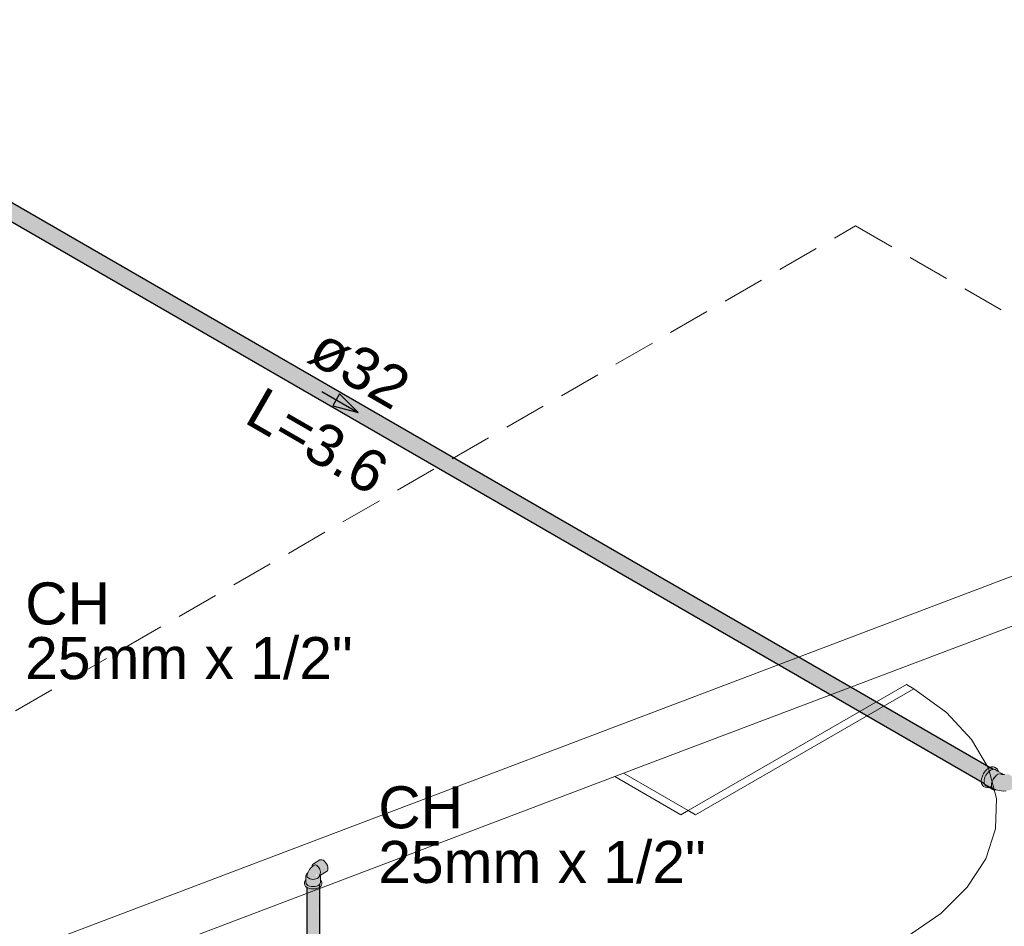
# Model space of a CAD drawing. Header units: millimetres. Extents: x 567 to 934, y -1 to 364.
# Tile 983 of 1056: x 750.85 to 755.54, y 192.88 to 197.19. Entities that reach past the tile are written whole.
import ezdxf

# ---------------------------------------------------------------- set-up
doc = ezdxf.new("R2010")
doc.units = ezdxf.units.MM
doc.header["$MEASUREMENT"] = 0
doc.linetypes.add('JIS_02_2.0', pattern=[0.3, 0.2, -0.1])
doc.linetypes.add('NULL', pattern=[0])
for name, color, linetype, lineweight in [('AF-Condutos', 140, 'Continuous', 25), ('AF-Conexões', 152, 'Continuous', 18), ('AF-Peça de utilização', 152, 'Continuous', 18), ('AF-Sentido conduto', 140, 'Continuous', 30), ('AF-Textos conduto', 7, 'Continuous', 9), ('DI-Área do detalhe', 10, 'JIS_02_2.0', 0), ('Textos', 7, 'Continuous', 9)]:
    doc.layers.add(name, color=color, linetype=linetype, lineweight=lineweight)
doc.layers.add('ARQ FINA', color=8, linetype='Continuous')
doc.styles.add('Arial', font='arial.ttf')

msp = doc.modelspace()

# ---------------------------------------------------------------- hatches: boundary and pattern name
at = {"layer": 'AF-Condutos', "linetype": 'Continuous'}
for points in [[(749.2596, 197.1456), (755.4374, 193.5788), (749.2643, 197.1605)], [(749.2643, 197.1605), (755.4421, 193.5937), (749.2729, 197.1743)], [(755.4289, 193.5838), (755.4345, 193.5981), (749.2643, 197.1605)], [(749.2729, 197.1743), (755.4507, 193.6075), (749.2838, 197.1848)], [(755.4347, 193.598), (755.4439, 193.6114), (749.2729, 197.1743)], [(749.2953, 197.19), (749.2838, 197.1848), (755.4616, 193.618)], [(755.4522, 193.6235), (749.2838, 197.1848), (755.4435, 193.6117)], [(749.3242, 197.1782), (749.2953, 197.19), (749.372, 197.1455), (755.4731, 193.6232)], [(749.3053, 197.1891), (749.3578, 197.1587), (755.4831, 193.6223)], [(755.4662, 193.6321), (749.3578, 197.1587), (755.4619, 193.6297)], [(749.2596, 197.1323), (755.4374, 193.5655), (749.2596, 197.1456)], [(755.4267, 193.5718), (755.43, 193.5831), (749.2596, 197.1456)], [(755.4278, 193.5711), (749.2596, 197.1323), (755.4271, 193.5648)], [(749.2596, 197.1323), (749.2643, 197.1229), (755.4421, 193.5561)], [(755.461, 193.6302), (749.372, 197.1455), (755.4534, 193.6227)], [(752.2183, 191.2008), (752.2228, 191.194), (752.2437, 191.1861), (752.2678, 191.1899), (752.2791, 191.2027), (752.2791, 193.0782), (752.2758, 191.2222), (752.2758, 193.0711), (752.268, 191.2391), (752.2678, 193.0654), (752.2569, 191.2631), (752.2564, 193.062), (752.2444, 191.29), (752.2437, 193.0616), (752.2321, 191.2247), (752.2318, 193.0643), (752.2229, 191.2153), (752.2228, 193.0695)], [(752.2183, 193.0618), (752.2183, 191.2008), (752.2228, 193.0585)], [(752.2228, 193.0589), (752.2229, 191.2153), (752.2318, 193.0558)], [(752.2318, 193.0559), (752.232, 191.2206), (752.2437, 193.054)], [(752.2437, 193.0544), (752.2444, 191.29), (752.2564, 193.0541)], [(752.2677, 193.0562), (752.2564, 193.0554), (752.2569, 191.2631)], [(752.2758, 193.0596), (752.2678, 193.0577), (752.268, 191.2391)], [(752.2791, 193.0625), (752.2758, 193.0611), (752.2758, 191.2222)]]:
    msp.add_hatch(color=151, dxfattribs=at).paths.add_polyline_path(points)
at = {"layer": 'AF-Conexões', "linetype": 'Continuous'}
for points in [[(755.461, 193.5387), (755.4417, 193.5563), (755.4701, 193.5399), (755.4729, 193.5574), (755.4875, 193.5878), (755.4944, 193.5929), (755.5253, 193.6039), (755.4875, 193.624), (755.4637, 193.6139), (755.4496, 193.5964), (755.4415, 193.5755), (755.4415, 193.5568), (755.4346, 193.5621), (755.4396, 193.5865), (755.4422, 193.5776), (755.4634, 193.6137), (755.4875, 193.624), (755.5065, 193.6148), (755.5009, 193.6254), (755.4832, 193.6358), (755.4667, 193.6318), (755.4459, 193.6143), (755.4323, 193.5907), (755.4273, 193.5663), (755.4323, 193.5477), (755.4532, 193.5356)], [(755.5855, 193.5327), (755.5911, 193.5565), (755.5781, 193.5855), (755.5592, 193.6), (755.5175, 193.6014), (755.511, 193.5953), (755.4987, 193.5945), (755.4821, 193.5741), (755.4756, 193.5496), (755.4821, 193.5327), (755.5312, 193.5217), (755.5608, 193.5239)], [(755.4825, 193.5747), (755.4783, 193.5644), (755.5047, 193.5979)], [(755.4496, 193.5452), (755.481, 193.5271), (755.4718, 193.5474), (755.4729, 193.5387), (755.4417, 193.5563)], [(755.4922, 193.5282), (755.4821, 193.5327), (755.481, 193.5271)]]:
    msp.add_hatch(color=161, dxfattribs=at).paths.add_polyline_path(points)
at = {"layer": 'AF-Peça de utilização', "linetype": 'Continuous'}
msp.add_hatch(color=161, dxfattribs=at).paths.add_polyline_path([(752.2131, 193.0985), (752.2063, 193.0856), (752.2118, 193.0667), (752.2271, 193.0579), (752.2479, 193.0547), (752.2687, 193.0579), (752.284, 193.0667), (752.2798, 193.123), (752.3119, 193.1367), (752.3178, 193.145), (752.3155, 193.1662), (752.3018, 193.1864), (752.2845, 193.1937), (752.2489, 193.1744), (752.2649, 193.1728), (752.2868, 193.1407), (752.2846, 193.1221), (752.2687, 193.1245), (752.2642, 193.1136), (752.2614, 193.1219), (752.2774, 193.1235), (752.2848, 193.1338), (752.2772, 193.1536), (752.2604, 193.1684), (752.2463, 193.163), (752.2327, 193.1447), (752.2413, 193.14), (752.2359, 193.1533), (752.2143, 193.1223), (752.2131, 193.0856), (752.2178, 193.0755)])

# ---------------------------------------------------------------- linework, layer by layer
at = {"layer": 'AF-Condutos'}
for p, q in [((755.4831, 193.6223), (749.3577, 197.1588)), ((749.285, 197.1109), (755.4421, 193.5561)), ((752.2183, 193.0619), (752.2183, 193.0618)), ((752.2183, 193.0618), (752.2183, 191.2008)), ((752.2791, 191.2175), (752.2791, 193.0782))]:
    msp.add_line(p, q, dxfattribs=at)
at = {"layer": 'AF-Conexões'}
for p, q in [((755.4382, 193.603), (755.4323, 193.5907)), ((755.4459, 193.6143), (755.4382, 193.603)), ((755.4496, 193.5964), (755.4447, 193.5861)), ((755.4549, 193.6238), (755.4459, 193.6143)), ((755.4561, 193.6059), (755.4496, 193.5964)), ((755.4645, 193.6308), (755.4549, 193.6238)), ((755.4637, 193.6139), (755.4561, 193.6059)), ((755.4718, 193.6198), (755.4637, 193.6139)), ((755.4667, 193.6318), (755.4645, 193.6308)), ((755.4742, 193.6349), (755.4667, 193.6318)), ((755.4799, 193.6233), (755.4718, 193.6198)), ((755.4832, 193.6358), (755.4742, 193.6349)), ((755.4812, 193.6234), (755.4799, 193.6233)), ((755.4875, 193.624), (755.4812, 193.6234)), ((755.4909, 193.6334), (755.4832, 193.6358)), ((755.494, 193.622), (755.4875, 193.624)), ((755.4981, 193.6292), (755.4909, 193.6334)), ((755.508, 193.614), (755.494, 193.622)), ((755.5041, 193.6238), (755.4981, 193.6292)), ((755.5036, 193.5973), (755.4987, 193.5945)), ((755.5084, 193.6), (755.5036, 193.5973)), ((755.5078, 193.6155), (755.5041, 193.6238)), ((755.508, 193.614), (755.5078, 193.6155)), ((755.5253, 193.6039), (755.508, 193.614)), ((755.5175, 193.6014), (755.5084, 193.6)), ((755.5243, 193.5994), (755.5175, 193.6014)), ((755.5306, 193.5987), (755.5243, 193.5994)), ((755.5303, 193.5993), (755.5253, 193.6039)), ((755.5306, 193.5987), (755.5303, 193.5993)), ((755.5316, 193.5986), (755.5306, 193.5987)), ((755.5366, 193.5987), (755.5316, 193.5986)), ((755.537, 193.5987), (755.5366, 193.5987)), ((755.4286, 193.5782), (755.4273, 193.5663)), ((755.4273, 193.5663), (755.4275, 193.5645)), ((755.4275, 193.5645), (755.4286, 193.5559)), ((755.4323, 193.5907), (755.4286, 193.5782)), ((755.4286, 193.5559), (755.4323, 193.5477)), ((755.4415, 193.5755), (755.4405, 193.5655)), ((755.4405, 193.5655), (755.4415, 193.5568)), ((755.4447, 193.5861), (755.4415, 193.5755)), ((755.4415, 193.5568), (755.4417, 193.5563)), ((755.4417, 193.5563), (755.4447, 193.5499)), ((755.4447, 193.5499), (755.4496, 193.5452)), ((755.4765, 193.5565), (755.4756, 193.5496)), ((755.4756, 193.5496), (755.4765, 193.5439)), ((755.4773, 193.5616), (755.4765, 193.5565)), ((755.4797, 193.5678), (755.4773, 193.5616)), ((755.4821, 193.5741), (755.4797, 193.5678)), ((755.4859, 193.5798), (755.4821, 193.5741)), ((755.4896, 193.5855), (755.4859, 193.5798)), ((755.4942, 193.59), (755.4896, 193.5855)), ((755.4987, 193.5945), (755.4942, 193.59)), ((755.4323, 193.5477), (755.4382, 193.5422)), ((755.4382, 193.5422), (755.4455, 193.538)), ((755.4455, 193.538), (755.4532, 193.5356)), ((755.4496, 193.5452), (755.4636, 193.5372)), ((755.4532, 193.5356), (755.4622, 193.5365)), ((755.4622, 193.5365), (755.4636, 193.5372)), ((755.4636, 193.5372), (755.4718, 193.5406)), ((755.4636, 193.5372), (755.481, 193.5271)), ((755.4765, 193.5439), (755.4773, 193.5396)), ((755.4773, 193.5396), (755.4797, 193.5361)), ((755.4797, 193.5361), (755.4821, 193.5327)), ((755.481, 193.5271), (755.4875, 193.5251)), ((755.4821, 193.5327), (755.495, 193.527)), ((755.4875, 193.5251), (755.495, 193.5259)), ((755.495, 193.527), (755.4966, 193.5266)), ((755.495, 193.5259), (755.4963, 193.5264)), ((755.4963, 193.5264), (755.4966, 193.5266)), ((755.4966, 193.5266), (755.5068, 193.5239)), ((755.5068, 193.5239), (755.5213, 193.5209)), ((755.5213, 193.5209), (755.5338, 193.5203)), ((755.5338, 193.5203), (755.5464, 193.5209))]:
    msp.add_line(p, q, dxfattribs=at)
at = {"layer": 'AF-Peça de utilização'}
for p, q in [((752.2489, 193.1744), (752.2453, 193.171)), ((752.2798, 193.1922), (752.2489, 193.1744)), ((752.2845, 193.1937), (752.2798, 193.1922)), ((752.29, 193.1932), (752.2845, 193.1937)), ((752.2959, 193.1907), (752.29, 193.1932)), ((752.3018, 193.1864), (752.2959, 193.1907)), ((752.3072, 193.1806), (752.3018, 193.1864)), ((752.3119, 193.1737), (752.3072, 193.1806)), ((752.3155, 193.1662), (752.3119, 193.1737)), ((752.2178, 193.1272), (752.216, 193.1247)), ((752.2226, 193.1308), (752.2178, 193.1272)), ((752.221, 193.1269), (752.2191, 193.1208)), ((752.2226, 193.1308), (752.221, 193.1269)), ((752.2256, 193.138), (752.2226, 193.1308)), ((752.2313, 193.1469), (752.2256, 193.138)), ((752.2359, 193.1533), (752.2313, 193.1469)), ((752.2416, 193.1587), (752.2359, 193.1533)), ((752.2423, 193.1593), (752.2416, 193.1587)), ((752.243, 193.166), (752.2422, 193.1597)), ((752.2422, 193.1597), (752.2423, 193.1593)), ((752.2463, 193.163), (752.2423, 193.1593)), ((752.2453, 193.171), (752.243, 193.166)), ((752.2526, 193.1678), (752.2463, 193.163)), ((752.2562, 193.1688), (752.2526, 193.1678)), ((752.2604, 193.1684), (752.2562, 193.1688)), ((752.2649, 193.1665), (752.2604, 193.1684)), ((752.2694, 193.1632), (752.2649, 193.1665)), ((752.2736, 193.1588), (752.2694, 193.1632)), ((752.2772, 193.1536), (752.2736, 193.1588)), ((752.2801, 193.1479), (752.2772, 193.1536)), ((752.282, 193.142), (752.2801, 193.1479)), ((752.2809, 193.1252), (752.2816, 193.1268)), ((752.2816, 193.1268), (752.2827, 193.1313)), ((752.2828, 193.1364), (752.282, 193.142)), ((752.2827, 193.1313), (752.2828, 193.1364)), ((752.2831, 193.12), (752.3119, 193.1367)), ((752.3119, 193.1367), (752.3155, 193.14)), ((752.3178, 193.1586), (752.3155, 193.1662)), ((752.3155, 193.14), (752.3178, 193.145)), ((752.3186, 193.1514), (752.3178, 193.1586)), ((752.3178, 193.145), (752.3186, 193.1514)), ((752.2077, 193.0918), (752.2063, 193.0856)), ((752.2063, 193.0856), (752.2063, 193.0788)), ((752.2118, 193.0976), (752.2077, 193.0918)), ((752.2131, 193.0985), (752.2118, 193.0976)), ((752.2143, 193.1223), (752.2131, 193.1171)), ((752.2131, 193.1171), (752.2131, 193.0985)), ((752.2131, 193.0985), (752.2131, 193.0856)), ((752.2131, 193.0856), (752.2143, 193.0804)), ((752.216, 193.1247), (752.2143, 193.1223)), ((752.2143, 193.0804), (752.2178, 193.0755)), ((752.2191, 193.1208), (752.2184, 193.1165)), ((752.2184, 193.1165), (752.2196, 193.1123)), ((752.2196, 193.1123), (752.2225, 193.1084)), ((752.2225, 193.1084), (752.227, 193.1051)), ((752.227, 193.1051), (752.2329, 193.1025)), ((752.2329, 193.1025), (752.2396, 193.1008)), ((752.2396, 193.1008), (752.2469, 193.1001)), ((752.2469, 193.1001), (752.2542, 193.1005)), ((752.2542, 193.1005), (752.2612, 193.1019)), ((752.2612, 193.1019), (752.2673, 193.1042)), ((752.2673, 193.1042), (752.2699, 193.1059)), ((752.2699, 193.1059), (752.2716, 193.1069)), ((752.2716, 193.1069), (752.2723, 193.1074)), ((752.2723, 193.1074), (752.2757, 193.1111)), ((752.2757, 193.1111), (752.2776, 193.1153)), ((752.2776, 193.1153), (752.2777, 193.1172)), ((752.2777, 193.1172), (752.2778, 193.1178)), ((752.2778, 193.1178), (752.281, 193.1188)), ((752.2778, 193.1178), (752.2779, 193.1187)), ((752.2779, 193.1187), (752.2798, 193.123)), ((752.2791, 193.077), (752.2815, 193.0804)), ((752.2798, 193.123), (752.2803, 193.124)), ((752.2803, 193.124), (752.2809, 193.1252)), ((752.281, 193.1188), (752.2822, 193.1195)), ((752.2815, 193.0804), (752.2827, 193.0856)), ((752.2822, 193.1195), (752.2831, 193.12)), ((752.2827, 193.1171), (752.2822, 193.1195)), ((752.2827, 193.1002), (752.2827, 193.1171)), ((752.2827, 193.0985), (752.2827, 193.1002)), ((752.2827, 193.0856), (752.2827, 193.0985)), ((752.284, 193.0976), (752.2827, 193.0985)), ((752.2881, 193.0918), (752.284, 193.0976)), ((752.2896, 193.0856), (752.2881, 193.0918)), ((752.2896, 193.0788), (752.2896, 193.0856)), ((752.2063, 193.0788), (752.2077, 193.0725)), ((752.2077, 193.0725), (752.2118, 193.0667)), ((752.2118, 193.0667), (752.2183, 193.0619)), ((752.2178, 193.0755), (752.2183, 193.0751)), ((752.2183, 193.0751), (752.2233, 193.0714)), ((752.2183, 193.0619), (752.2185, 193.0618)), ((752.2185, 193.0618), (752.2271, 193.0579)), ((752.2233, 193.0714), (752.2305, 193.0682)), ((752.2271, 193.0579), (752.2371, 193.0555)), ((752.2305, 193.0682), (752.2389, 193.0662)), ((752.2371, 193.0555), (752.2479, 193.0547)), ((752.2389, 193.0662), (752.2479, 193.0655)), ((752.2479, 193.0655), (752.2569, 193.0662)), ((752.2479, 193.0547), (752.2587, 193.0555)), ((752.2569, 193.0662), (752.2653, 193.0682)), ((752.2587, 193.0555), (752.2687, 193.0579)), ((752.2653, 193.0682), (752.2725, 193.0714)), ((752.2687, 193.0579), (752.2774, 193.0618)), ((752.2725, 193.0714), (752.278, 193.0755)), ((752.2774, 193.0618), (752.2791, 193.0631)), ((752.278, 193.0755), (752.2791, 193.077)), ((752.2791, 193.0631), (752.284, 193.0667)), ((752.284, 193.0667), (752.2881, 193.0725)), ((752.2881, 193.0725), (752.2896, 193.0788))]:
    msp.add_line(p, q, dxfattribs=at)
at = {"layer": 'AF-Sentido conduto'}
for p, q in [((752.3738, 195.4096), (752.3415, 195.3536)), ((752.4622, 195.3212), (752.3738, 195.4096)), ((752.3415, 195.3536), (752.4622, 195.3212))]:
    msp.add_line(p, q, dxfattribs=at)
msp.add_lwpolyline([(752.289, 195.4212), (752.4622, 195.3212)], dxfattribs=at)
at = {"layer": 'ARQ FINA', "lineweight": 5}
for p, q in [((756.8677, 195.0324), (749.2107, 192.1314)), ((756.6982, 194.9682), (749.2107, 192.1314)), ((753.7248, 193.6049), (756.653, 194.7143)), ((754.0325, 193.4272), (755.0718, 194.0272)), ((755.0718, 194.0272), (755.1064, 194.0072)), ((754.0672, 193.4072), (755.1064, 194.0072)), ((753.7248, 193.6049), (753.683, 193.589)), ((753.7248, 193.6049), (754.0325, 193.4272)), ((751.1731, 192.6381), (753.683, 193.589)), ((753.9979, 193.4072), (753.683, 193.589)), ((753.9979, 193.4072), (754.0325, 193.4272)), ((754.0325, 193.4272), (754.0672, 193.4072))]:
    msp.add_line(p, q, dxfattribs=at)
msp.add_lwpolyline([(755.0724, 192.8269), (755.234, 192.9377), (755.3606, 193.0627), (755.4486, 193.1984), (755.4954, 193.3407), (755.4996, 193.4855), (755.4611, 193.6287), (755.3809, 193.7659), (755.2616, 193.8934), (755.1064, 194.0072)], dxfattribs=at)
at = {"layer": 'DI-Área do detalhe'}
msp.add_lwpolyline([(747.1937, 191.8011), (754.8291, 196.2094), (764.8577, 190.4194), (757.2223, 186.0111), (747.1937, 191.8011)], dxfattribs=at)

# ---------------------------------------------------------------- texts
at = {"layer": 'AF-Textos conduto', "linetype": 'NULL', "char_height": 0.2, "attachment_point": 8, "rotation": 329.9999, "line_spacing_factor": 0.6, "style": 'Arial'}
for s, insert, width in [('ø32', (752.4176, 195.444), 0.962805), ('L=3.6', (752.2176, 195.0975), 1.413415)]:
    msp.add_mtext(s, dxfattribs=dict(at, insert=insert, width=width))
at = {"layer": 'Textos', "linetype": 'NULL', "char_height": 0.2, "attachment_point": 7, "line_spacing_factor": 0.6, "style": 'Arial'}
for s, insert, width in [('CH', (750.8777, 194.31), 0.807317), ('25mm x 1/2"', (750.8777, 194.05), 3.117378), ('CH', (752.5578, 193.34), 0.807317), ('25mm x 1/2"', (752.5578, 193.08), 3.117378)]:
    msp.add_mtext(s, dxfattribs=dict(at, insert=insert, width=width))

doc.saveas('drawing.dxf')
